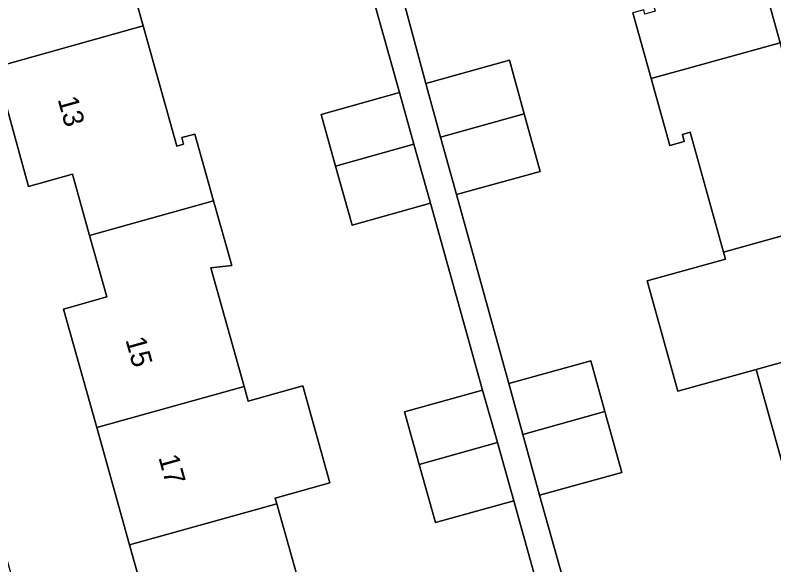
# Model space of a CAD drawing. Extents: x 159053 to 160042, y 380449 to 381423.
# Drawn here: x 159233.77 to 159271.09, y 380966.47 to 380993.53 of the extents above; entities that cross this region are included whole.
import ezdxf

# ---------------------------------------------------------------- set-up
doc = ezdxf.new("R2010")
doc.units = 0
for name, color, linetype in [('IMGEO_Erf', 7, 'Continuous'), ('IMGEO_Pand', 7, 'Continuous'), ('IMGEO_Pand_nummerreeks', 7, 'Continuous'), ('IMGEO_Voetpad_open', 7, 'Continuous')]:
    doc.layers.add(name, color=color, linetype=linetype)

msp = doc.modelspace()

# ---------------------------------------------------------------- linework, layer by layer
at = {"layer": 'IMGEO_Erf'}
for points in [[(159265.037, 381037.32), (159261.199, 381036.259), (159262.83, 381030.417), (159264.443, 381024.638), (159266.056, 381018.859), (159267.669, 381013.08), (159269.282, 381007.301), (159270.895, 381001.522), (159271.32, 381000), (159272.526, 380995.68), (159270.582, 380995.139), (159271.406, 380992.175), (159272.231, 380989.208), (159274.162, 380989.745), (159275.799, 380983.86), (159277.407, 380978.079), (159279.015, 380972.299), (159280.624, 380966.518), (159282.232, 380960.737), (159283.84, 380954.957), (159285.477, 380949.072), (159289.244, 380950.092), (159275.394, 381000)], [(159247.51, 380938.496), (159245.875, 380944.333), (159244.257, 380950.11), (159242.639, 380955.888), (159241.02, 380961.666), (159239.402, 380967.443), (159237.784, 380973.221), (159236.148, 380979.061), (159238.277, 380979.658), (159237.431, 380982.682), (159236.585, 380985.703), (159234.433, 380985.1), (159232.797, 380990.974), (159231.186, 380996.755), (159230.282, 381000), (159229.576, 381002.534), (159227.965, 381008.314), (159226.355, 381014.094), (159224.744, 381019.874), (159223.107, 381025.75), (159217.284, 381024.142), (159224.043, 381000), (159241.698, 380936.943)]]:
    msp.add_lwpolyline(points, close=True, dxfattribs=at)
for points in [[(159251.483, 380999.442), (159253.968, 380990.169), (159258.084, 380991.313), (159258.818, 380988.673), (159259.605, 380985.839), (159255.49, 380984.696), (159258.05, 380975.387), (159262.096, 380976.513), (159262.786, 380974.011), (159263.611, 380971.018), (159259.562, 380969.902), (159261.267, 380963.827), (159265.305, 380964.951), (159266, 380962.452), (159266.823, 380959.496), (159262.784, 380958.373), (159266.796, 380943.855), (159267.352, 380944.011), (159278.291, 380947.073)], [(159238.442, 380998.776), (159240.059, 380992.998), (159241.716, 380987.082), (159242.057, 380987.178), (159241.964, 380987.512), (159242.612, 380987.675), (159243.532, 380984.388), (159244.422, 380981.211), (159243.392, 380981.09), (159245.028, 380975.25), (159245.231, 380974.525), (159247.922, 380975.278), (159249.258, 380970.508), (159246.567, 380969.755), (159246.646, 380969.472), (159248.264, 380963.695)], [(159259.997, 380963.547), (159258.296, 380969.625), (159254.445, 380968.546), (159253.643, 380971.41), (159252.919, 380973.994), (159256.769, 380975.073), (159254.202, 380984.271), (159250.351, 380983.192), (159249.537, 380986.098), (159248.825, 380988.64), (159252.675, 380989.719), (159250.122, 380998.87)], [(159271.83, 380970.3), (159270.222, 380976.08), (159266.378, 380975.011), (159264.867, 380980.442), (159268.711, 380981.511), (159268.614, 380981.861), (159266.972, 380987.762), (159266.594, 380987.656), (159266.691, 380987.308), (159265.976, 380987.109), (159265.058, 380990.409), (159264.16, 380993.64)]]:
    msp.add_lwpolyline(points, dxfattribs=at)
at = {"layer": 'IMGEO_Pand'}
for points in [[(159270.895, 381001.522), (159265.443, 381000), (159263.647, 380999.499), (159265.261, 380993.723), (159264.755, 380993.583), (159264.697, 380993.789), (159264.16, 380993.64), (159265.058, 380990.409), (159271.406, 380992.175), (159270.582, 380995.139), (159272.526, 380995.68), (159271.32, 381000)], [(159240.059, 380992.998), (159238.442, 380998.776), (159231.186, 380996.755), (159232.797, 380990.974)], [(159237.431, 380982.682), (159243.532, 380984.388), (159242.612, 380987.675), (159241.964, 380987.512), (159242.057, 380987.178), (159241.716, 380987.082), (159240.059, 380992.998), (159232.797, 380990.974), (159234.433, 380985.1), (159236.585, 380985.703)], [(159275.799, 380983.86), (159274.162, 380989.745), (159272.231, 380989.208), (159271.406, 380992.175), (159265.058, 380990.409), (159265.976, 380987.109), (159266.691, 380987.308), (159266.594, 380987.656), (159266.972, 380987.762), (159268.614, 380981.861)], [(159253.968, 380990.169), (159254.702, 380987.528), (159258.818, 380988.673), (159258.084, 380991.313)], [(159253.386, 380987.183), (159252.675, 380989.719), (159248.825, 380988.64), (159249.537, 380986.098)], [(159258.818, 380988.673), (159254.702, 380987.528), (159255.49, 380984.696), (159259.605, 380985.839)], [(159253.386, 380987.183), (159249.537, 380986.098), (159250.351, 380983.192), (159254.202, 380984.271)], [(159237.431, 380982.682), (159238.277, 380979.658), (159236.148, 380979.061), (159237.784, 380973.221), (159245.028, 380975.25), (159243.392, 380981.09), (159244.422, 380981.211), (159243.532, 380984.388)], [(159275.799, 380983.86), (159268.614, 380981.861), (159268.711, 380981.511), (159264.867, 380980.442), (159266.378, 380975.011), (159270.222, 380976.08), (159277.407, 380978.079)], [(159270.222, 380976.08), (159271.83, 380970.3), (159279.015, 380972.299), (159277.407, 380978.079)], [(159258.05, 380975.387), (159258.74, 380972.885), (159262.786, 380974.011), (159262.096, 380976.513)], [(159247.922, 380975.278), (159245.231, 380974.525), (159245.028, 380975.25), (159237.784, 380973.221), (159239.402, 380967.443), (159246.646, 380969.472), (159246.567, 380969.755), (159249.258, 380970.508)], [(159257.493, 380972.489), (159256.769, 380975.073), (159252.919, 380973.994), (159253.643, 380971.41)], [(159262.786, 380974.011), (159258.74, 380972.885), (159259.562, 380969.902), (159263.611, 380971.018)], [(159257.493, 380972.489), (159253.643, 380971.41), (159254.445, 380968.546), (159258.296, 380969.625)], [(159248.264, 380963.695), (159246.646, 380969.472), (159239.402, 380967.443), (159241.02, 380961.666)]]:
    msp.add_lwpolyline(points, close=True, dxfattribs=at)
at = {"layer": 'IMGEO_Voetpad_open'}
for points in [[(159261.267, 380963.827), (159259.562, 380969.902), (159258.74, 380972.885), (159258.05, 380975.387), (159255.49, 380984.696), (159254.702, 380987.528), (159253.968, 380990.169), (159251.483, 380999.442)], [(159250.122, 380998.87), (159252.675, 380989.719), (159253.386, 380987.183), (159254.202, 380984.271), (159256.769, 380975.073), (159257.493, 380972.489), (159258.296, 380969.625), (159259.997, 380963.547)]]:
    msp.add_lwpolyline(points, dxfattribs=at)

# ---------------------------------------------------------------- texts
at = {"layer": 'IMGEO_Pand_nummerreeks'}
for s, rotation, p in [('13', 285.5677, (159235.853, 380989.39)), ('15', 285.6472, (159239.188, 380977.551)), ('17', 285.6473, (159240.811, 380971.757))]:
    msp.add_text(s, height=1, rotation=rotation, dxfattribs=at).set_placement(p)

doc.saveas('drawing.dxf')
